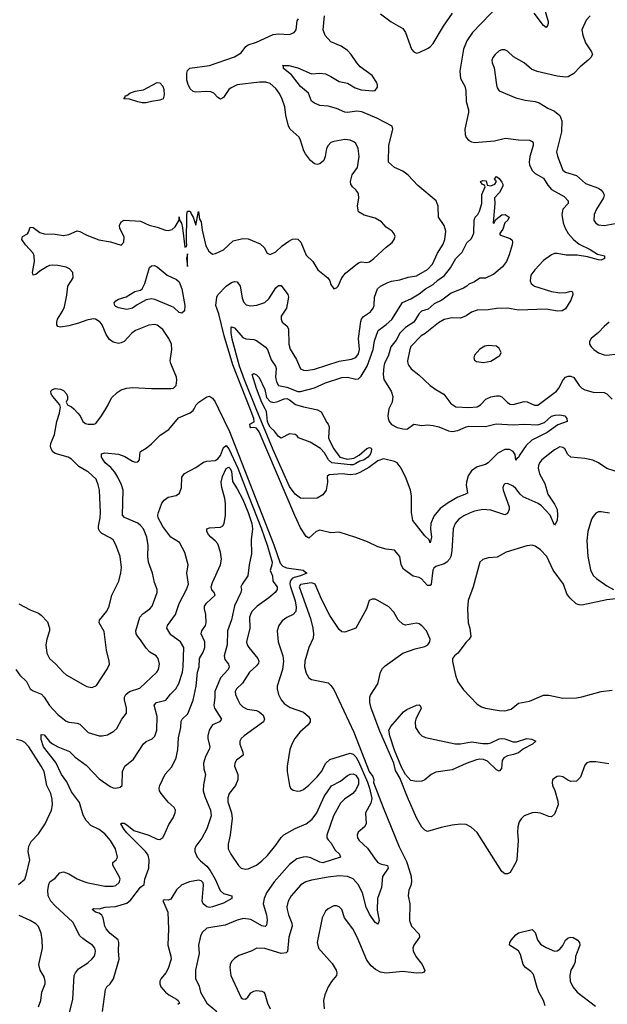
# Model space of a CAD drawing. Header units: inches. Extents: x 1682530 to 1839546, y 640742 to 791647.
# Tile 499 of 656: x 1759513 to 1763774, y 655682 to 662823. Entities that reach past the tile are written whole.
import ezdxf

# ---------------------------------------------------------------- set-up
doc = ezdxf.new("R2010")
doc.units = ezdxf.units.IN
doc.header["$MEASUREMENT"] = 0
for name, color, linetype in [('B7655', 7, 'Continuous'), ('B7656', 7, 'Continuous'), ('B7665', 7, 'Continuous'), ('B7666', 7, 'Continuous')]:
    doc.layers.add(name, color=color, linetype=linetype)

msp = doc.modelspace()

# ---------------------------------------------------------------- linework, layer by layer
at = {"layer": 'B7655', "color": 5}
for points, elevation in [([(1760000, 659549.1), (1759943.2, 659583.2), (1759890, 659634.7), (1759863.7, 659650), (1759770, 659677.6), (1759754, 659690), (1759741.5, 659710), (1759736.4, 659730), (1759738.3, 659750), (1759765.4, 659814.6), (1759782.7, 659910), (1759802.2, 659970), (1759807.8, 660000)], 680), ([(1759905.1, 660000), (1759935.5, 659970), (1759952, 659950), (1759970, 659909.2), (1759990, 659894.7), (1760000, 659892.5)], 680), ([(1759507.3, 658587.3), (1759590, 658543), (1759650, 658518.7), (1759670, 658503.7), (1759715.2, 658455.2), (1759730.2, 658410.2), (1759729.1, 658390), (1759710.3, 658330), (1759703.6, 658290), (1759710.3, 658230), (1759730.5, 658190), (1759775.5, 658150), (1759828.5, 658090), (1759850, 658072.2), (1759990, 657992.4), (1760000, 657988.1)], 680), ([(1759484.3, 658110), (1759513.6, 658070), (1759563.1, 658023.1), (1759590.1, 657970.1), (1759610, 657954.9), (1759671, 657931), (1759690.2, 657910.1), (1759728.8, 657848.8), (1759790, 657784.9), (1759850, 657736), (1759870, 657728), (1759930, 657721.5), (1759950, 657714.6), (1760000, 657663.4)], 660), ([(1759504.5, 656550), (1759549.7, 656590), (1759560.4, 656619.6), (1759586.8, 656730), (1759575.3, 656790), (1759579.8, 656830), (1759597.2, 656862.8), (1759650, 656919.5), (1759698.9, 656990), (1759743.1, 657090), (1759750.9, 657130), (1759748.2, 657170), (1759738.5, 657210), (1759709.8, 657270), (1759689.8, 657370), (1759669.1, 657410), (1759579.5, 657550), (1759550, 657580.6), (1759530, 657593.3), (1759490, 657602.7)], 660), ([(1760000, 657010), (1759995.2, 657015.2), (1759974, 657054), (1759945.7, 657145.7), (1759890, 657223.9), (1759855.9, 657295.9), (1759817.4, 657350), (1759774.8, 657434.8), (1759686.7, 657550), (1759670, 657602), (1759668.1, 657631.9), (1759670, 657638), (1759690, 657635.5), (1759728.4, 657588.4), (1759750, 657570.2), (1759789.4, 657549.5), (1759875.4, 657515.4), (1759915.4, 657475.4), (1759996.4, 657416.4), (1760000, 657412.6)], 640), ([(1760000, 656138.5), (1759970, 656159.7), (1759950, 656179.6), (1759898, 656278), (1759770, 656395.8), (1759739.3, 656430), (1759719.8, 656470), (1759718, 656510), (1759723.8, 656550), (1759731.3, 656570), (1759770, 656597), (1759803.9, 656636.1), (1759830, 656643.7), (1759870, 656628.9), (1759930, 656592.4), (1759970, 656576.1), (1760000, 656566.4)], 640), ([(1759650, 655664), (1759666.9, 655710), (1759674.7, 655770), (1759696.9, 655830), (1759698.3, 655850), (1759690, 655882.7), (1759662.4, 655930), (1759653, 655970), (1759678, 656090), (1759676.9, 656150), (1759670, 656199), (1759650, 656246.6), (1759630, 656266), (1759590, 656289.6), (1759510, 656325.1)], 660), ([(1759871, 655610), (1759899.3, 655720.7), (1759908.7, 655890), (1759916.8, 655910), (1759940.2, 655939.8), (1760000, 655978.2)], 640)]:
    msp.add_lwpolyline(points, dxfattribs=dict(at, elevation=elevation))
at = {"layer": 'B7656', "color": 5, "elevation": 680}
for points in [[(1760000, 660643.7), (1759938.8, 660621.2), (1759870, 660602.2), (1759810, 660592.4), (1759790, 660598.4), (1759782, 660610), (1759781.7, 660630), (1759787.6, 660650), (1759824.4, 660710), (1759838.4, 660741.6), (1759855.6, 660824.4), (1759863.5, 660890), (1759901.3, 660950), (1759898.4, 660990), (1759875.6, 661015.6), (1759850, 661027.6), (1759790, 661039.7), (1759750, 661042.4), (1759730, 661039.6), (1759710, 661029.7), (1759659.9, 661000.1), (1759630, 660976), (1759610, 660969.2), (1759605.6, 660990), (1759619.7, 661070), (1759617.6, 661110), (1759611.8, 661130), (1759554.5, 661190), (1759529.3, 661230), (1759534, 661250), (1759569.6, 661270.4), (1759578.3, 661281.7), (1759590, 661318), (1759610, 661316.3), (1759660.2, 661280.2), (1759690, 661268.8), (1759770, 661268), (1759830, 661258), (1759870, 661265.5), (1759930, 661291.8), (1759950, 661287.8), (1759990, 661265), (1760000, 661261)], [(1759807.8, 660000), (1759809.7, 660010), (1759803.6, 660030), (1759753, 660090), (1759741.6, 660110), (1759739.5, 660130), (1759750, 660142), (1759770, 660148.2), (1759810, 660143.7), (1759830, 660133.4), (1759852, 660110), (1759860.4, 660090), (1759860.5, 660070), (1759850.7, 660050), (1759860.7, 660030), (1759890, 660014.9), (1759905.1, 660000)]]:
    msp.add_lwpolyline(points, dxfattribs=at)
at = {"layer": 'B7665', "color": 5}
for points, elevation in [([(1760000, 659892.5), (1760010, 659890.2), (1760049.7, 659890.3), (1760064.4, 659895.6), (1760107.1, 659950), (1760137.4, 660000)], 680), ([(1760000, 657663.4), (1760010, 657653.1), (1760090, 657630.3), (1760111, 657629), (1760150, 657637), (1760197, 657663), (1760218.6, 657681.4), (1760254, 657750), (1760286.7, 657793.3), (1760287.2, 657830), (1760272.2, 657890), (1760274, 657910), (1760282.4, 657930), (1760308.9, 657951.1), (1760384.1, 657975.9), (1760508.5, 658090), (1760519.2, 658110), (1760526.4, 658150), (1760517.3, 658190), (1760501.6, 658210), (1760456.8, 658236.8), (1760430, 658264.2), (1760390, 658326.6), (1760369.5, 658350), (1760358.4, 658370), (1760354.3, 658390), (1760384.4, 658490), (1760406.1, 658513.9), (1760457.4, 658550), (1760473.3, 658570), (1760511.1, 658670), (1760509.7, 658690), (1760490, 658741.2), (1760475.1, 658810), (1760446.2, 658890), (1760442, 658930), (1760445.3, 659010), (1760436.2, 659070), (1760410, 659129.7), (1760390, 659154.4), (1760370, 659170.6), (1760273.8, 659213.8), (1760258.4, 659230), (1760262.4, 659410), (1760252.5, 659450), (1760226, 659506), (1760202.4, 659542.4), (1760174.5, 659574.5), (1760133.7, 659610), (1760119.2, 659630), (1760107.3, 659650), (1760106.3, 659673.7), (1760130, 659682), (1760230, 659672.2), (1760274.8, 659654.8), (1760330, 659620.2), (1760350, 659613.1), (1760370, 659615.5), (1760382.9, 659630), (1760383.6, 659670), (1760389.7, 659690.3), (1760430, 659714.9), (1760470, 659746.7), (1760530.8, 659809.2), (1760594, 659850), (1760664.7, 659935.3), (1760750, 659970.8), (1760771.5, 659988.5), (1760777.3, 660000)], 660), ([(1760954.8, 660000), (1761035.3, 659835.3), (1761355.7, 659015.7), (1761402.2, 658882.2), (1761420.8, 658860.8), (1761448.1, 658848.1), (1761568.7, 658830), (1761596.1, 658810), (1761550.3, 658790), (1761502.2, 658777.8), (1761489.4, 658770.6), (1761473.6, 658750), (1761471, 658730), (1761475.6, 658710), (1761510, 658608.5), (1761516.8, 658563.2), (1761514.4, 658530), (1761495.5, 658510), (1761450, 658488), (1761415.6, 658464.4), (1761391.8, 658430), (1761379.5, 658390), (1761387.9, 658310), (1761421.6, 658210), (1761426.5, 658170), (1761417.5, 658110), (1761379, 657990), (1761379.6, 657970), (1761390.3, 657930), (1761408.9, 657890), (1761430, 657863.1), (1761474.8, 657834.8), (1761570, 657801.5), (1761607.2, 657770), (1761619.5, 657750), (1761618.9, 657730), (1761606, 657710), (1761544.3, 657655.7), (1761507.6, 657610), (1761486.3, 657570), (1761471.7, 657530), (1761451.6, 657410), (1761452.9, 657370), (1761468.5, 657268.5), (1761477.3, 657250), (1761496.1, 657236.1), (1761530, 657228.2), (1761550, 657230.4), (1761570, 657240.3), (1761610, 657271.8), (1761670, 657332.8), (1761701.4, 657370), (1761733.3, 657430), (1761762.3, 657457.7), (1761910, 657502.5), (1761930, 657497.5), (1761950, 657477), (1761970, 657442.1), (1762034.2, 657294.2), (1762050.4, 657249.6), (1762066.2, 657173.8), (1762059.4, 657140.6), (1762020.2, 657070), (1762024.4, 656990), (1762013.4, 656970), (1761966.7, 656930), (1761959.5, 656910), (1761961.6, 656890), (1761975.5, 656870), (1762034.9, 656814.9), (1762090, 656734), (1762110, 656711.8), (1762130, 656700.8), (1762178.8, 656690), (1762184.9, 656670), (1762142.6, 656610), (1762137.5, 656530), (1762107, 656450), (1762105.4, 656365.4), (1762118.9, 656290), (1762113, 656267), (1762110, 656263.7), (1762090, 656276.2), (1762050, 656335.6), (1762026.4, 656386.4), (1761998.1, 656490), (1761967.3, 656550), (1761930, 656592.9), (1761890, 656609.3), (1761830, 656615), (1761750, 656605.4), (1761630, 656582.9), (1761588, 656570), (1761551, 656549), (1761482.7, 656470), (1761459.3, 656430), (1761451.1, 656390), (1761452.8, 656370), (1761461.5, 656330), (1761485.8, 656270), (1761489.3, 656250), (1761464.6, 656170), (1761455.5, 656064.5), (1761444.6, 656055.4), (1761410, 656051.5), (1761290, 656087.5), (1761231.5, 656088.5), (1761191.2, 656068.8), (1761103.2, 656036.8), (1761070, 656014.5), (1761050, 655992.7), (1761039.3, 655970), (1761036.4, 655950), (1761045.3, 655890), (1761119.6, 655730), (1761130, 655721.3), (1761150, 655720.2), (1761166.6, 655733.4), (1761190, 655764.4), (1761210, 655778), (1761230, 655783.1), (1761270, 655778), (1761282.8, 655770), (1761290, 655758), (1761310.3, 655690), (1761328.1, 655650)], 660), ([(1763830, 659547.8), (1763770, 659568.6), (1763709, 659609), (1763668.9, 659628.9), (1763610, 659640.8), (1763509.8, 659649.8), (1763487.6, 659670), (1763466.6, 659710), (1763450, 659721.6), (1763430, 659724.2), (1763390, 659704.2), (1763299.5, 659630), (1763282, 659610), (1763273.7, 659590), (1763271.8, 659570), (1763281.7, 659530), (1763319.8, 659459.8), (1763343.1, 659383.1), (1763390.2, 659310), (1763410.2, 659270), (1763413.6, 659230), (1763410.2, 659190), (1763396.4, 659163.6), (1763390, 659157.2), (1763360.4, 659230), (1763297.4, 659297.4), (1763273.4, 659313.4), (1763162.7, 659362.7), (1763141.7, 659381.7), (1763110, 659424.2), (1763090, 659439.7), (1763050, 659458.7), (1763030, 659457), (1763023, 659450), (1763016.4, 659430), (1763019.5, 659410), (1763062.3, 659290), (1763062.3, 659270), (1763050, 659242.9), (1763030, 659232.8), (1762930, 659267.1), (1762870, 659270.6), (1762810, 659257.8), (1762774.8, 659245.2), (1762734.1, 659225.9), (1762698.3, 659201.7), (1762671.4, 659170), (1762656.9, 659130), (1762646.8, 658970), (1762638.5, 658930), (1762628.6, 658910), (1762610.6, 658889.4), (1762590, 658877), (1762530, 658856.2), (1762515.8, 658844.2), (1762509.4, 658830), (1762495.6, 658730), (1762490, 658719.5), (1762470, 658719.7), (1762427.2, 658767.2), (1762410, 658776.8), (1762366.1, 658786.1), (1762296.9, 658836.9), (1762278, 658870), (1762269.5, 658929.5), (1762230, 658976), (1762170, 658982.7), (1762110, 659000.7), (1762035.7, 659035.7), (1761950, 659068.2), (1761830, 659106.3), (1761770, 659102), (1761690, 659119.7), (1761661.6, 659110), (1761610, 659064), (1761590, 659075), (1761550, 659137.2), (1761507, 659227), (1761250, 659835), (1761230, 659859.9), (1761210, 659865.3), (1761190, 659862.9), (1761183.4, 659870), (1761180.7, 659890), (1761212.6, 659907.4), (1761211.1, 659930), (1761183.9, 660000)], 660), ([(1762189.7, 660000), (1762183.2, 659950), (1762184.9, 659930), (1762191.5, 659910), (1762210, 659887.3), (1762250, 659866), (1762290, 659854.6), (1762310, 659852.4), (1762323.9, 659856.1), (1762370, 659890.5), (1762430, 659879.5), (1762470, 659883.6), (1762510, 659880.2), (1762553, 659870), (1762622.3, 659842.3), (1762650, 659837.1), (1762690, 659842.9), (1762750, 659870.2), (1762770, 659875), (1762890, 659873.7), (1762968, 659892.1), (1763090, 659884.1), (1763170, 659889), (1763270, 659884.7), (1763318.8, 659901.2), (1763370, 659948.2), (1763396, 659956), (1763430, 659957.6), (1763464.7, 659950), (1763481, 659930), (1763482, 659910), (1763414.6, 659885.4), (1763338, 659830), (1763226.4, 659773.6), (1763185.2, 659734.8), (1763135.9, 659664.1), (1763130, 659647), (1763118.5, 659641.5), (1763110, 659629.4), (1763104.4, 659670), (1763092.3, 659692.3), (1763065.4, 659705.4), (1763030, 659704.8), (1762980.9, 659679.1), (1762910, 659609.4), (1762890, 659598.3), (1762830, 659580.7), (1762789.1, 659550.9), (1762765.5, 659514.5), (1762752.8, 659470), (1762751, 659450), (1762760.4, 659390), (1762741.6, 659378.4), (1762690, 659359.4), (1762620.8, 659319.2), (1762562.3, 659277.7), (1762516.8, 659223.2), (1762494.3, 659170), (1762492.7, 659130), (1762498, 659070), (1762490, 659028.7), (1762481.2, 659050), (1762450, 659080.5), (1762364.4, 659190), (1762352.9, 659250), (1762355, 659370), (1762347.8, 659410), (1762315, 659495), (1762278.3, 659570), (1762250, 659608.9), (1762230, 659618), (1762150, 659638.6), (1762110, 659623.6), (1762044.6, 659575.4), (1761980.4, 659539.6), (1761950, 659528), (1761910, 659522), (1761850.2, 659529.8), (1761756.7, 659523.3), (1761742, 659510), (1761744.9, 659470), (1761735.3, 659410), (1761710, 659376.3), (1761670, 659354), (1761569.8, 659349.8), (1761550, 659353.7), (1761510, 659382), (1761470, 659438.5), (1761350, 659703.9), (1761228.6, 660000)], 640), ([(1761640.9, 660000), (1761673.2, 659993.2), (1761698, 659978), (1761740.7, 659900.7), (1761751, 659890), (1761758, 659870), (1761751.1, 659791.1), (1761758.8, 659770), (1761790.4, 659710), (1761833.4, 659650), (1761890, 659636), (1761936.2, 659643.8), (1761974.6, 659665.4), (1762030, 659713.4), (1762050, 659720.4), (1762057.4, 659717.4), (1762063, 659710), (1762061.3, 659690), (1762053.5, 659670), (1762037.6, 659650), (1762010, 659630.7), (1761978.7, 659621.3), (1761950, 659604.3), (1761930, 659595.8), (1761910, 659593.8), (1761776.4, 659610), (1761751.3, 659630), (1761722.2, 659682.2), (1761694, 659714), (1761619.8, 659759.7), (1761535.3, 659790), (1761524.7, 659804.7), (1761510, 659814), (1761470, 659819), (1761410, 659789), (1761390, 659799.3), (1761360, 659840), (1761330, 659867.9), (1761317.9, 659890), (1761310.7, 659910), (1761302.1, 659982.1), (1761293.2, 660000)], 620), ([(1760000, 657412.6), (1760090, 657316.5), (1760170, 657261.3), (1760190, 657252.7), (1760210, 657250.5), (1760242, 657258), (1760256, 657270), (1760259.8, 657370), (1760276.3, 657410), (1760339.3, 657460.7), (1760410, 657572), (1760430.7, 657589.3), (1760473.1, 657606.9), (1760493.6, 657626.4), (1760507.2, 657670), (1760509.8, 657770), (1760488.9, 657851.1), (1760505.1, 657870), (1760572.2, 657887.8), (1760607.5, 657932.5), (1760645.6, 657970), (1760668.1, 658010), (1760693.3, 658090), (1760699.1, 658130), (1760702.5, 658270), (1760679.8, 658310), (1760610, 658362.7), (1760579.8, 658410), (1760583.8, 658430), (1760643.5, 658510), (1760669.7, 658589.7), (1760722.8, 658690), (1760736.5, 658730), (1760725.3, 658810), (1760734, 658870), (1760710, 658958), (1760672.6, 659032.6), (1760610, 659071.3), (1760550, 659148.5), (1760516.3, 659210), (1760514.1, 659230), (1760519.1, 659250), (1760543.3, 659316.7), (1760561.8, 659338.2), (1760590, 659359.8), (1760646.8, 659373.2), (1760670.9, 659390), (1760685.7, 659430), (1760690, 659504.7), (1760708.5, 659531.5), (1760790, 659576.3), (1760846.2, 659613.8), (1760870, 659620.4), (1760930, 659625.3), (1760950, 659637.8), (1760970, 659661.5), (1760990, 659720.9), (1761006.8, 659733.2), (1761010, 659734.7), (1761030, 659710.9), (1761093.8, 659570), (1761173.1, 659370), (1761267, 659130), (1761310, 659004.5), (1761343.4, 658890), (1761342, 658870), (1761329.1, 658829.1), (1761345.2, 658790), (1761348.9, 658750), (1761379, 658710), (1761379.6, 658690), (1761366.5, 658670), (1761319.7, 658630), (1761235.6, 658570), (1761196.9, 658530), (1761185.8, 658510), (1761180.2, 658490), (1761181.8, 658410), (1761158.3, 658310), (1761161.7, 658290), (1761174, 658270), (1761240.2, 658190), (1761247.1, 658170), (1761244.3, 658155.7), (1761230, 658136.4), (1761179.7, 658090), (1761129.4, 658010.6), (1761085.5, 657970), (1761076.4, 657950), (1761078.7, 657930), (1761094.6, 657890), (1761110, 657861.6), (1761130, 657838.7), (1761163, 657823), (1761230, 657812.5), (1761250, 657803.8), (1761278, 657778), (1761289.1, 657750), (1761282, 657730), (1761141.1, 657630), (1761118.7, 657610), (1761108.8, 657590), (1761108.9, 657570), (1761132.2, 657510), (1761133.4, 657490), (1761086.1, 657453.9), (1761072.4, 657430), (1761070.4, 657410), (1761094, 657350), (1761094.6, 657310), (1761077.4, 657270), (1761032.2, 657210), (1761021.2, 657178.8), (1761022, 657150), (1761049.3, 657070), (1761054, 657030), (1761038.5, 656910), (1761024.8, 656844.8), (1761023.6, 656810), (1761043.7, 656770), (1761098.7, 656690), (1761119.1, 656670), (1761150, 656661.3), (1761170, 656664.5), (1761230, 656692.2), (1761270, 656723.2), (1761310, 656762.4), (1761370, 656836.1), (1761408, 656892), (1761428, 656912), (1761510, 656957), (1761590, 656991.8), (1761634.7, 657025.3), (1761668.5, 657071.5), (1761721.3, 657190), (1761773.6, 657266.4), (1761838.5, 657301.5), (1761890, 657341.7), (1761910, 657351.4), (1761930, 657353.8), (1761950, 657344), (1761970, 657313.1), (1761970, 657278), (1761950, 657237), (1761928.7, 657210), (1761868.7, 657170), (1761840, 657140), (1761787.6, 657050), (1761741.1, 656910), (1761740.9, 656890), (1761750, 656874), (1761771.6, 656850), (1761800.2, 656800.2), (1761831.4, 656770), (1761839.1, 656750), (1761710, 656709.1), (1761690, 656714), (1761625, 656745), (1761591.9, 656751.9), (1761569.5, 656750.5), (1761522.8, 656737.2), (1761470, 656695.8), (1761357.6, 656570), (1761303.7, 656490), (1761285, 656450), (1761279, 656410), (1761302.2, 656330), (1761308.2, 656291.8), (1761302.9, 656257.1), (1761292.5, 656247.5), (1761270, 656250.8), (1761190, 656297.7), (1761136.4, 656303.6), (1761090, 656292), (1761002.6, 656257.4), (1760870, 656234.3), (1760837.4, 656202.6), (1760824.7, 656175.3), (1760809.2, 656110.8), (1760815, 656050), (1760788.2, 655930), (1760789, 655870), (1760814.7, 655814.7), (1760825.2, 655770), (1760870, 655690.3), (1760941.7, 655630)], 640), ([(1760000, 657988.1), (1760010, 657983.8), (1760039.6, 657980.4), (1760070, 657994), (1760147.2, 658112.8), (1760163.7, 658150), (1760162.9, 658170), (1760142.3, 658250), (1760125.2, 658385.2), (1760089.7, 658450), (1760091.1, 658468.9), (1760146, 658534), (1760161, 658570), (1760181.7, 658650), (1760233, 658750), (1760247.4, 658812.6), (1760250.9, 658849.1), (1760240.7, 658930), (1760210, 659015.1), (1760191.1, 659050), (1760170, 659065.4), (1760110, 659095.8), (1760094.7, 659110), (1760084.8, 659130), (1760083.5, 659150), (1760097.4, 659210), (1760099.3, 659250), (1760090.8, 659410.8), (1760082.6, 659450), (1760066.6, 659490), (1760010, 659543.1), (1760000, 659549.1)], 680), ([(1760114, 655630), (1760134.2, 655790), (1760144.7, 655810), (1760170, 655831.8), (1760193, 655867), (1760233.4, 656010), (1760228.6, 656070), (1760232.6, 656130), (1760228.3, 656150), (1760170, 656195.2), (1760140.4, 656230), (1760131.4, 656250), (1760118, 656310), (1760108.6, 656328.6), (1760090, 656343.1), (1760062.7, 656350), (1760038, 656370), (1760050, 656377), (1760090, 656375.6), (1760133.2, 656386.8), (1760207.9, 656392.1), (1760290, 656415.7), (1760320.2, 656439.7), (1760390, 656532.8), (1760415.6, 656550), (1760421.3, 656590), (1760450.4, 656670), (1760452.7, 656730), (1760444.7, 656764.7), (1760426.3, 656790), (1760290, 656925.5), (1760269.9, 656950), (1760247.7, 656990), (1760250, 656996.3), (1760270, 656995.5), (1760290, 656984.4), (1760341.7, 656941.7), (1760450, 656908.1), (1760510, 656879.8), (1760530, 656878), (1760550, 656891.3), (1760561.5, 656910), (1760594.4, 656985.6), (1760625.5, 657034.5), (1760640.2, 657070), (1760642.6, 657090), (1760634.3, 657110), (1760590, 657148.4), (1760538.5, 657210), (1760527.1, 657230), (1760524.6, 657250), (1760529.9, 657270.1), (1760568.4, 657351.6), (1760615.4, 657404.6), (1760648.8, 657470), (1760660.8, 657530), (1760664, 657616), (1760681.1, 657690), (1760685.2, 657734.8), (1760691.1, 657750), (1760732.3, 657790), (1760771.3, 657888.7), (1760792.3, 657990), (1760803, 658090), (1760814, 658130), (1760817.3, 658190), (1760844.4, 658235.6), (1760856.5, 658270), (1760856.3, 658310), (1760829.7, 658370), (1760834.5, 658390), (1760860.7, 658430), (1760864.4, 658450), (1760862.8, 658510), (1760853.6, 658550), (1760854, 658570), (1760868.8, 658591.2), (1760931.5, 658650), (1760922.9, 658670), (1760907.1, 658687.1), (1760900.8, 658710), (1760910, 658740.4), (1760970.3, 658869.7), (1760976.4, 658910), (1760970, 658962.4), (1760950, 659021.6), (1760930, 659044.7), (1760898, 659070), (1760883, 659090), (1760869.7, 659110), (1760869.6, 659130), (1760890, 659138), (1760970, 659142.7), (1760986.6, 659153.4), (1760996.8, 659170), (1761005.7, 659230), (1761006.4, 659313.6), (1761000.9, 659350), (1760978.3, 659430), (1760973.9, 659470), (1760983.4, 659510), (1761010, 659567.8), (1761030, 659578.9), (1761037.4, 659570), (1761050, 659548.4), (1761055.1, 659475), (1761090, 659420.3), (1761130, 659342.8), (1761170, 659250.2), (1761195.6, 659170), (1761202, 659130), (1761190.7, 659050), (1761192.9, 658950), (1761176.3, 658870), (1761166.7, 658790), (1761125.3, 658730), (1761117.1, 658710), (1761120.9, 658690), (1761116.3, 658670), (1761070, 658572.2), (1761050, 658471.5), (1761019.2, 658390), (1761017.1, 658290), (1760995.4, 658210), (1761001.8, 658181.8), (1761027.1, 658150), (1761032.6, 658130), (1761024, 658110), (1760969, 658051), (1760928.1, 657950), (1760928.1, 657910), (1760920.6, 657850), (1760925, 657830), (1760975.5, 657750), (1760961.6, 657730), (1760910, 657708.7), (1760887.7, 657670), (1760878.4, 657630), (1760878.4, 657610), (1760891.1, 657550), (1760887.1, 657530), (1760860, 657480), (1760845.6, 657430), (1760849.5, 657390), (1760860.2, 657350), (1760844.9, 657275.1), (1760844.4, 657230), (1760854.7, 657190), (1760896.8, 657090), (1760901.6, 657050), (1760870, 656954.7), (1760832.9, 656887.1), (1760791.5, 656830), (1760783.3, 656810), (1760783.6, 656790), (1760800.8, 656750), (1760823.1, 656723.1), (1760870, 656683.2), (1760893.1, 656653.1), (1760930.5, 656590.5), (1760966.9, 656506.9), (1760990, 656486.4), (1761052.4, 656470), (1761050.4, 656450.4), (1760990, 656416.5), (1760911.6, 656388.3), (1760890, 656384.9), (1760870, 656389.9), (1760843.8, 656410), (1760836.2, 656430), (1760847.1, 656547.1), (1760843.7, 656563.7), (1760830, 656578.8), (1760810, 656583.2), (1760745.5, 656570), (1760690, 656548.8), (1760650, 656513.1), (1760610, 656444.5), (1760590, 656438.5), (1760560.2, 656439.8), (1760550, 656434), (1760586.5, 656350), (1760591.1, 656230), (1760587.4, 656110), (1760610.2, 656030.2), (1760611.3, 656010), (1760590, 655942.9), (1760572.4, 655910), (1760540.2, 655870), (1760530.2, 655850), (1760529.1, 655830), (1760537.3, 655810), (1760570.2, 655770), (1760594.3, 655750), (1760650, 655719.7), (1760661.8, 655710), (1760671.4, 655690), (1760659.6, 655680.4)], 620), ([(1763790, 659243), (1763730, 659254.7), (1763710, 659253.6), (1763690, 659244.5), (1763670, 659220.9), (1763660.2, 659199.8), (1763631.3, 659110), (1763624.5, 659044.5), (1763631.7, 658930), (1763652.4, 658832.4), (1763672.3, 658792.3), (1763695.8, 658770), (1763770, 658716.5), (1763817.6, 658690)], 680), ([(1763836, 658624), (1763770, 658615.8), (1763590, 658576.1), (1763570, 658578.2), (1763547.8, 658587.8), (1763501.6, 658630), (1763479.1, 658659.1), (1763456.8, 658730), (1763380.3, 658830), (1763334.2, 658930), (1763290, 658978.9), (1763250, 659006), (1763230, 659011.5), (1763190, 659006.6), (1763039.3, 658960.7), (1762975.4, 658924.6), (1762910, 658919.6), (1762870, 658907), (1762850, 658888.7), (1762800.3, 658710), (1762766, 658610), (1762758.9, 658550), (1762765.3, 658450), (1762776.4, 658410), (1762783, 658350), (1762772.7, 658330), (1762750, 658309.6), (1762690, 658229.5), (1762666, 658210), (1762650.7, 658189.3), (1762650.7, 658169.3), (1762672.6, 658070), (1762690, 658021.6), (1762730, 657963.1), (1762830, 657859.1), (1762860.3, 657840.3), (1762890, 657830.3), (1762990, 657813.1), (1763030, 657811.7), (1763076.1, 657823.9), (1763130, 657865.5), (1763210, 657880.3), (1763310, 657924), (1763350, 657923.2), (1763450, 657902.8), (1763550, 657906), (1763587.9, 657912.1), (1763730, 657950.4), (1763810, 657959.5)], 680), ([(1763785.3, 657425.3), (1763690, 657440.4), (1763650, 657440.5), (1763626, 657434), (1763610, 657417.2), (1763579.5, 657330), (1763550, 657299.6), (1763510, 657297.6), (1763486.9, 657306.9), (1763450, 657331.6), (1763430, 657336.2), (1763410, 657334.5), (1763390, 657322.7), (1763377.3, 657310), (1763373.4, 657290), (1763376.3, 657270), (1763392.1, 657232.1), (1763414.5, 657154.5), (1763416.5, 657130), (1763390, 657060.9), (1763370, 657041.6), (1763350, 657043.5), (1763288.7, 657068.7), (1763250, 657073.5), (1763230, 657071.1), (1763170.7, 657050), (1763150, 657027), (1763135.1, 657004.9), (1763124.9, 656970), (1763122.3, 656930), (1763127.6, 656870), (1763116.6, 656730), (1763110, 656709.6), (1763070, 656638.4), (1763050, 656627.8), (1763030, 656629.6), (1763010, 656645.1), (1762830, 656929.3), (1762785.8, 656965.8), (1762750, 656987), (1762710, 656989.5), (1762650, 656980.5), (1762570, 656963.6), (1762470, 656934.5), (1762450, 656945.4), (1762430, 656966.6), (1762390, 657035.5), (1762324.8, 657184.8), (1762270, 657325.9), (1762238, 657378), (1762225.2, 657430), (1762123.8, 657663.8), (1762062.4, 657830), (1762052.4, 657870), (1762050.9, 657910), (1762055.9, 657924.1), (1762110, 658006), (1762129.6, 658090), (1762143.1, 658116.9), (1762162.6, 658137.4), (1762290, 658227.7), (1762380.7, 658259.3), (1762450, 658276.3), (1762471.5, 658288.5), (1762486.6, 658310), (1762489.5, 658330), (1762462.9, 658390), (1762430, 658426.6), (1762410, 658440.9), (1762390, 658447), (1762310, 658431.8), (1762290, 658438.4), (1762257.6, 658470), (1762225.9, 658525.9), (1762190, 658565.6), (1762110, 658611.6), (1762090, 658619.6), (1762070, 658620.9), (1762046.8, 658610), (1762027.3, 658550), (1761950.4, 658409.6), (1761870, 658380.7), (1761850, 658384.2), (1761830, 658399.7), (1761763, 658503), (1761700.8, 658620.8), (1761654.5, 658730), (1761630, 658739), (1761550, 658726.3), (1761540.2, 658710), (1761621.3, 658481.3), (1761639.8, 658410), (1761644.6, 658370), (1761641.6, 658338.4), (1761610, 658269.4), (1761581.6, 658170), (1761579, 658130), (1761590, 658084), (1761610, 658050.4), (1761630, 658037), (1761750, 658012.7), (1761770, 657994), (1761790, 657964.2), (1761935.1, 657655), (1762046.3, 657370), (1762073.4, 657333.4), (1762080.1, 657310), (1762079.4, 657290), (1762149, 657109), (1762265.4, 656825.4), (1762316.9, 656716.9), (1762340.6, 656650), (1762351.3, 656608.7), (1762354.8, 656570), (1762350, 656542.7), (1762335.8, 656510), (1762330.3, 656470), (1762340.9, 656410), (1762338.6, 656290), (1762354.9, 656250), (1762410.3, 656190), (1762413.1, 656170), (1762370.3, 656110), (1762364.6, 656090), (1762366, 656070), (1762385.2, 656030), (1762431.7, 655971.7), (1762450, 655928), (1762445.2, 655914.8), (1762430.2, 655909.7), (1762390, 655908.2), (1762290, 655919.2), (1762170, 655908.9), (1762130, 655916.1), (1762093.8, 655933.8), (1762060.7, 655960.7), (1762030, 656002), (1761959.3, 656170), (1761929, 656229), (1761867.8, 656310), (1761849.5, 656370), (1761829, 656390), (1761810, 656396.3), (1761790, 656395.8), (1761750, 656375.8), (1761730, 656356.9), (1761706.3, 656310), (1761668.9, 656130), (1761679.5, 656090), (1761779, 655979), (1761808.8, 655930), (1761813.4, 655910), (1761810.4, 655890), (1761773, 655847), (1761748.9, 655810), (1761724.6, 655750), (1761715.2, 655710), (1761722, 655650)], 680), ([(1760000, 656566.4), (1760010, 656563.2), (1760130, 656539), (1760190, 656539.6), (1760210, 656544), (1760234.6, 656565.4), (1760241.5, 656590), (1760234.6, 656610), (1760189.7, 656690.3), (1760189.6, 656710), (1760212.3, 656730), (1760223, 656750), (1760207.6, 656810), (1760170.5, 656870.5), (1760130, 656917.7), (1760090, 656951), (1760030, 656978), (1760000, 657010)], 640), ([(1763322.5, 655670), (1763311.3, 655710), (1763278.3, 655770), (1763264.8, 655804.9), (1763237.9, 655897.9), (1763220, 655920), (1763181.7, 655950), (1763164.1, 655970), (1763143.3, 656043.3), (1763130, 656069.6), (1763065.1, 656110), (1763066.3, 656130), (1763078.7, 656150), (1763110, 656186), (1763130, 656201.3), (1763230, 656225.5), (1763250, 656202.8), (1763268.7, 656148.7), (1763290, 656117.4), (1763330, 656093.6), (1763390, 656067.6), (1763410, 656070.3), (1763430, 656081.7), (1763450, 656108.5), (1763470, 656148.5), (1763490, 656164), (1763510, 656168.9), (1763526.3, 656166.3), (1763554.9, 656150), (1763572.4, 656130), (1763574.9, 656110), (1763543.2, 656030), (1763541.1, 655990), (1763533.7, 655970), (1763508.1, 655930), (1763500.9, 655890), (1763504.9, 655850), (1763523.7, 655810), (1763555.8, 655770), (1763688.5, 655668.5)], 680), ([(1760000, 655978.2), (1760010, 655984.6), (1760036.9, 656010), (1760052.1, 656030), (1760060.4, 656050), (1760062.3, 656070), (1760057.4, 656090), (1760040.5, 656110), (1760000, 656138.5)], 640)]:
    msp.add_lwpolyline(points, dxfattribs=dict(at, elevation=elevation))
at = {"layer": 'B7665', "color": 5, "elevation": 660}
msp.add_lwpolyline([(1762670, 657570.1), (1762710, 657571.2), (1762790, 657586), (1762870, 657573.5), (1762910, 657572.9), (1762930, 657577.5), (1762990, 657606.4), (1763010, 657610.8), (1763030, 657608.3), (1763090, 657585.3), (1763115.2, 657584.8), (1763190.2, 657610.2), (1763226, 657606), (1763256, 657590), (1763231, 657570), (1763165.8, 657534.2), (1763130, 657507.1), (1763093.8, 657493.8), (1763050, 657485.1), (1763022.8, 657470), (1763010.5, 657449.5), (1763006.4, 657393.6), (1762990, 657372.7), (1762970, 657383.6), (1762904.4, 657444.4), (1762877.1, 657457.1), (1762850, 657459.4), (1762824.6, 657455.4), (1762750, 657428.2), (1762650, 657382), (1762530, 657365.3), (1762496.4, 657350), (1762450, 657311.2), (1762430, 657300.4), (1762390, 657297.2), (1762350, 657305.5), (1762310, 657349.9), (1762281.7, 657401.7), (1762230, 657526.1), (1762195.9, 657630), (1762189.9, 657670), (1762203.2, 657696.8), (1762296.8, 657803.2), (1762320.4, 657819.6), (1762390, 657852), (1762410, 657854.4), (1762417.3, 657850), (1762423.1, 657830), (1762385.2, 657750), (1762380.7, 657730), (1762383.1, 657690), (1762410, 657648.4), (1762430, 657628.8), (1762456.4, 657616.4)], close=True, dxfattribs=at)
at = {"layer": 'B7666', "color": 5}
for points, elevation in [([(1762990, 662931.3), (1762795.5, 662730), (1762756.3, 662670), (1762730.9, 662610), (1762705.5, 662450), (1762710, 662396.3), (1762739.9, 662339.9), (1762748.8, 662310), (1762751.3, 662230), (1762767.1, 662170), (1762767, 662150), (1762739.7, 662030), (1762742.3, 661990), (1762749.2, 661969.2), (1762768.3, 661948.3), (1762790, 661936.5), (1762811.5, 661931.5), (1762956.1, 661943.9), (1763035.3, 661964.7), (1763130, 661951.9), (1763210, 661950.3), (1763230, 661940.5), (1763236.5, 661930), (1763235.8, 661910), (1763211.5, 661830), (1763206, 661790), (1763209.4, 661770), (1763229.4, 661730), (1763250, 661707.9), (1763310, 661672.8), (1763341.8, 661621.8), (1763370, 661592.4), (1763461.4, 661541.4), (1763490.2, 661510), (1763490.3, 661490), (1763450.7, 661449.3), (1763443.5, 661410), (1763452.9, 661350), (1763468.4, 661310), (1763490, 661273.2), (1763528.5, 661228.5), (1763570, 661194.7), (1763650, 661155.5), (1763702.9, 661122.9), (1763752.7, 661110), (1763753.4, 661090), (1763730, 661079.7), (1763710, 661080.3), (1763630, 661104), (1763554.9, 661114.9), (1763476.3, 661116.3), (1763410, 661127.2), (1763390, 661126.3), (1763370, 661118), (1763310, 661076), (1763247.4, 661010), (1763220.3, 660970), (1763214.9, 660930), (1763222, 660910), (1763246, 660890), (1763370, 660851.3), (1763430, 660842.3), (1763474.7, 660845.3), (1763510, 660853.4), (1763522, 660850), (1763524.9, 660830), (1763510, 660789.2), (1763470, 660726), (1763447.5, 660712.5), (1763411.5, 660708.4), (1763330, 660724.8), (1763130, 660716.1), (1763050, 660731.9), (1762971, 660729), (1762910, 660719.8), (1762830, 660715.8), (1762790, 660701.8), (1762750, 660675.8), (1762710, 660658.7), (1762650, 660660.3), (1762590, 660647.6), (1762550, 660624.2), (1762453.7, 660546.3), (1762423.6, 660530), (1762350, 660453.3), (1762341, 660430), (1762326, 660350), (1762327, 660330), (1762334.1, 660314.1), (1762351.5, 660291.5), (1762408.3, 660248.3), (1762490, 660168.9), (1762530, 660140.3), (1762587.9, 660107.9), (1762638.3, 660038.3), (1762674.7, 660014.7), (1762769, 660011), (1762830, 660016.5), (1762855.1, 660030), (1762891.8, 660070), (1762930, 660086.7), (1762970, 660095.8), (1762990, 660095.8), (1763010, 660087.4), (1763050, 660047.2), (1763070, 660034.9), (1763090, 660031.7), (1763170, 660054.4), (1763192, 660052), (1763246.3, 660026.3), (1763270, 660028.4), (1763405.1, 660130), (1763422.6, 660150), (1763454, 660210), (1763469.6, 660230), (1763490, 660236.9), (1763510, 660236.9), (1763530, 660228.8), (1763570.3, 660170), (1763590, 660150.3), (1763610, 660139), (1763670, 660121.6), (1763750, 660120.3), (1763770, 660108.7), (1763810, 660071.7)], 660), ([(1763315.2, 662910), (1763343.7, 662810), (1763343.8, 662796.2), (1763339.9, 662780.1), (1763330, 662766), (1763310, 662780.7), (1763242.4, 662870)], 660), ([(1760000, 661261), (1760087, 661227), (1760172.4, 661212.4), (1760250, 661187.3), (1760269.3, 661210.7), (1760270, 661246), (1760239.6, 661310), (1760238, 661330), (1760250, 661357.1), (1760270, 661368.5), (1760390, 661362), (1760451.7, 661331.7), (1760510, 661318), (1760570, 661297), (1760590, 661295.3), (1760617.8, 661302.2), (1760639.5, 661320.5), (1760669.2, 661370), (1760670, 661394), (1760671.3, 661370), (1760686.4, 661346.4), (1760694.4, 661314.4), (1760710, 661174), (1760722, 661178), (1760726, 661190), (1760722, 661210), (1760726, 661410), (1760730, 661434), (1760750, 661434), (1760758, 661410), (1760771.3, 661390), (1760790, 661334), (1760810, 661432), (1760817.3, 661377.3), (1760830, 661358), (1760837.1, 661297.1), (1760863.6, 661183.6), (1760883.4, 661143.4), (1760910, 661121.7), (1760933.4, 661126.6), (1760990, 661154.9), (1761061.6, 661218.4), (1761130, 661236.4), (1761170, 661233.7), (1761257, 661197), (1761286, 661170), (1761308.7, 661128.7), (1761330, 661120.7), (1761370, 661140.5), (1761416.4, 661183.6), (1761463.8, 661216.2), (1761490, 661230.3), (1761510, 661233.4), (1761530, 661230.3), (1761552.2, 661210), (1761590, 661116), (1761638.8, 661070), (1761674.8, 661010), (1761747.7, 660950), (1761760.7, 660930), (1761770, 660902), (1761790, 660872), (1761810, 660878), (1761822, 660890), (1761849.3, 660950), (1761875.8, 660984.2), (1761950, 661044.9), (1761970, 661059.5), (1761990, 661066.7), (1762030, 661063.1), (1762050, 661067), (1762080.7, 661090), (1762170, 661173), (1762213.9, 661206.1), (1762229.5, 661230), (1762234.5, 661250), (1762229.3, 661270), (1762213.2, 661290), (1762170, 661319.3), (1762137.1, 661357.1), (1762090, 661383.7), (1762010, 661404.5), (1761969.4, 661430), (1761963.6, 661470), (1761971.5, 661530), (1761970, 661558), (1761966, 661570), (1761950, 661589.2), (1761925.2, 661610), (1761915.1, 661630), (1761912, 661650), (1761922.8, 661697.2), (1761963.6, 661750), (1761974.2, 661830), (1761966.6, 661890), (1761950, 661924.5), (1761936.2, 661936.2), (1761908.7, 661950), (1761870, 661955.1), (1761790, 661940.7), (1761770, 661932), (1761748.8, 661911.2), (1761738, 661890), (1761728, 661830), (1761717.6, 661802.4), (1761690, 661777.2), (1761670, 661772.7), (1761650, 661777.2), (1761621.3, 661801.3), (1761585.1, 661850), (1761572.9, 661872.9), (1761549.7, 661949.7), (1761539.5, 661970), (1761475.1, 662030), (1761462, 662050), (1761442, 662130), (1761435.3, 662190), (1761413.6, 662253.6), (1761394.8, 662290), (1761370, 662324.2), (1761330, 662361.1), (1761298, 662370), (1761250.8, 662370.8), (1761090, 662351.1), (1761047.6, 662330), (1761030, 662316.1), (1760990, 662259.5), (1760970, 662247.3), (1760950, 662258.4), (1760919.7, 662290), (1760899.7, 662299.7), (1760870, 662303.2), (1760790, 662298.5), (1760770, 662303.1), (1760750, 662322.6), (1760734, 662353.9), (1760725.4, 662385.4), (1760725.5, 662434.5), (1760730, 662453.4), (1760747.7, 662472.3), (1760889.9, 662490.1), (1761070, 662554), (1761118.2, 662581.8), (1761152.6, 662627.4), (1761170, 662639.6), (1761230, 662659.1), (1761350, 662715.6), (1761390, 662721.1), (1761470, 662715.3), (1761503.7, 662730), (1761516.9, 662750), (1761526.2, 662813.8), (1761534, 662830)], 680), ([(1761183.9, 660000), (1761059.7, 660319.7), (1760995.4, 660530), (1760956.8, 660690), (1760936.5, 660750), (1760942.8, 660810), (1760950, 660828), (1761010.7, 660889.3), (1761050, 660917.1), (1761070, 660924.7), (1761090, 660920.7), (1761111.5, 660890), (1761125.5, 660805.5), (1761136, 660776), (1761155.9, 660755.9), (1761190, 660748), (1761233.7, 660753.7), (1761290, 660772.1), (1761320.3, 660799.7), (1761370, 660879.5), (1761390, 660896), (1761410, 660896.4), (1761456.9, 660830), (1761461, 660810), (1761447.9, 660732.1), (1761410, 660672), (1761409, 660650), (1761417.1, 660630), (1761450, 660603.7), (1761461.7, 660581.7), (1761463.8, 660470), (1761474.4, 660434.4), (1761519.3, 660359.3), (1761550.2, 660290.3), (1761570, 660281.1), (1761590, 660279), (1761650, 660288.4), (1761830, 660345.9), (1761920, 660360), (1761950, 660372.8), (1761970, 660399.5), (1761978, 660430), (1761969, 660510), (1761985.6, 660634.4), (1761990.7, 660650), (1762005.6, 660670), (1762055.9, 660704.1), (1762076, 660730), (1762082.7, 660750), (1762085.8, 660810), (1762107.6, 660870), (1762130, 660891.2), (1762182.1, 660917.9), (1762210, 660926.8), (1762270, 660935.8), (1762330, 660956.1), (1762390, 660964.4), (1762470, 661011.3), (1762506.8, 661050), (1762542.3, 661130), (1762584.4, 661195.6), (1762596.2, 661230), (1762602, 661290), (1762591.1, 661330), (1762549.7, 661390), (1762548.3, 661470), (1762532.6, 661510), (1762400.2, 661620.2), (1762330, 661695.6), (1762290, 661724), (1762230, 661751.8), (1762187.6, 661790), (1762189.7, 661910), (1762219.6, 662030), (1762214.5, 662050), (1762103.5, 662110), (1761993.6, 662153.6), (1761958.5, 662158.5), (1761890, 662151.1), (1761870, 662152.9), (1761810, 662178.3), (1761750, 662197), (1761690, 662201.1), (1761650, 662217.3), (1761630, 662233.3), (1761607.6, 662290), (1761550, 662338.9), (1761483, 662423), (1761426.9, 662470), (1761425.1, 662485.1), (1761419, 662490), (1761464.7, 662490), (1761530, 662473.8), (1761630, 662430.4), (1761690, 662434.9), (1761730, 662430.4), (1761770, 662412.2), (1761830, 662375.8), (1761890, 662363.1), (1761945.5, 662330), (1761990, 662314.7), (1762072.6, 662307.4), (1762090, 662310.4), (1762107, 662333), (1762108.4, 662350), (1762101.4, 662370), (1762070, 662418.9), (1761982.1, 662482.1), (1761957.3, 662510), (1761916.4, 662570), (1761890, 662598.5), (1761844.2, 662630), (1761770, 662663.2), (1761727.4, 662707.4), (1761714.7, 662750), (1761722.3, 662850)], 660), ([(1762130, 662866.3), (1762206.3, 662806.3), (1762290, 662759.5), (1762311.5, 662730), (1762353.4, 662610), (1762370, 662590.4), (1762390, 662581.1), (1762410, 662584.2), (1762470, 662612.9), (1762490, 662626.7), (1762510, 662650.3), (1762584.8, 662775.2), (1762651.4, 662870)], 660), ([(1763648.8, 662850), (1763620.3, 662819.7), (1763588.2, 662750), (1763595.8, 662710), (1763615.3, 662655.3), (1763658, 662590), (1763666, 662570), (1763654.9, 662550), (1763635.5, 662530), (1763577.9, 662482.1), (1763530, 662433.8), (1763490, 662408.9), (1763470, 662405.1), (1763410, 662412.8), (1763266.2, 662446.2), (1763223, 662463), (1763169.7, 662509.7), (1763092.9, 662552.9), (1763050, 662594), (1763030, 662605.2), (1763010, 662605.2), (1762990, 662596), (1762960.7, 662570), (1762944, 662550), (1762937.3, 662530), (1762939.1, 662510), (1762953.3, 662473.3), (1762970.3, 662350), (1762975.8, 662330), (1762990, 662308), (1763110, 662257.1), (1763178.3, 662238.3), (1763250, 662228.9), (1763280.2, 662220.3), (1763341.8, 662181.8), (1763390, 662160.8), (1763428.7, 662128.7), (1763443.9, 662090), (1763441.2, 662010), (1763405.5, 661865.5), (1763412.6, 661832.6), (1763450, 661732.7), (1763470, 661716.5), (1763550, 661694.2), (1763616, 661636), (1763710, 661601.2), (1763727.1, 661590), (1763743.8, 661570), (1763750.2, 661550), (1763745.8, 661530), (1763694.9, 661450), (1763677.6, 661410), (1763677.1, 661370), (1763690, 661348.2), (1763710, 661334.9), (1763750, 661330.3), (1763830, 661346)], 680), ([(1761228.6, 660000), (1761142.4, 660210), (1761107.8, 660310), (1761053.8, 660506.2), (1761047.3, 660552.7), (1761047.6, 660592.4), (1761050, 660596.4), (1761070, 660587.2), (1761130, 660519), (1761152.2, 660507.8), (1761210, 660504), (1761230, 660497.3), (1761292, 660450), (1761310, 660430.4), (1761335.6, 660355.6), (1761367.7, 660310), (1761373.5, 660293.5), (1761367.5, 660230), (1761376, 660196), (1761390, 660169.1), (1761450, 660157.6), (1761530, 660127.2), (1761550, 660125.5), (1761650, 660153.2), (1761730.3, 660189.7), (1761850, 660229), (1761890.1, 660230.1), (1761950, 660215.1), (1761970, 660219), (1761990, 660237.4), (1762032.8, 660310), (1762075.3, 660430), (1762085.7, 660494.3), (1762113.4, 660570), (1762170, 660612.4), (1762210.5, 660649.5), (1762288.9, 660771.1), (1762350, 660799.3), (1762410, 660835.8), (1762456, 660870), (1762510, 660902.2), (1762545.2, 660934.8), (1762592.4, 660967.6), (1762636.3, 661023.7), (1762676.5, 661090), (1762722, 661138), (1762756.3, 661203.7), (1762790, 661236), (1762805.8, 661274.2), (1762807.3, 661370), (1762816, 661390), (1762834, 661410), (1762846.4, 661433.7), (1762862.9, 661490), (1762864.2, 661555.8), (1762889.2, 661610), (1762883.1, 661623.1), (1762866, 661630), (1762855.3, 661650), (1762870, 661656.3), (1762894.8, 661654.8), (1762902, 661622), (1762930, 661618), (1762959.3, 661630), (1762969.2, 661650), (1762955.3, 661670), (1762970, 661684.7), (1762990, 661671), (1763010, 661644.7), (1763016.3, 661630), (1763015.5, 661615.5), (1762992, 661570), (1762955.8, 661530), (1762957.3, 661490), (1762945.5, 661350), (1762950, 661344.9), (1762965.6, 661374.4), (1763010, 661407.3), (1763032, 661410), (1763061, 661390), (1763052, 661370), (1763030.6, 661349.4), (1763016, 661304), (1762991.3, 661270), (1762999.6, 661259.6), (1763070, 661237.1), (1763084.1, 661224.1), (1763086.7, 661210), (1763083.1, 661190), (1763063, 661117), (1763043.7, 661070), (1763014, 661030), (1762950, 660977.4), (1762890, 660949.6), (1762850, 660949.3), (1762810, 660922.7), (1762770, 660906), (1762754, 660890), (1762730, 660876.2), (1762640.7, 660839.3), (1762573.1, 660790), (1762518.5, 660761.5), (1762475.4, 660724.6), (1762427.6, 660710), (1762410, 660693.2), (1762370.6, 660629.4), (1762311, 660590), (1762269.4, 660550.6), (1762241.9, 660498.1), (1762204, 660450), (1762186.3, 660390), (1762157.2, 660330), (1762153.3, 660310), (1762149.6, 660250), (1762154.2, 660214.2), (1762206.5, 660130), (1762218.7, 660090), (1762214, 660050), (1762190, 660002), (1762189.7, 660000)], 640), ([(1760137.4, 660000), (1760155.6, 660030), (1760179.3, 660080.7), (1760220.1, 660119.9), (1760250, 660138), (1760288.3, 660151.7), (1760330, 660156.5), (1760468.4, 660148.4), (1760610, 660147.2), (1760628.2, 660151.8), (1760647.1, 660170), (1760652.2, 660207.8), (1760649.7, 660230), (1760608.6, 660328.6), (1760605.1, 660350), (1760615.5, 660430), (1760613.2, 660470), (1760595.5, 660510), (1760550, 660576.9), (1760510, 660608.2), (1760490, 660612.1), (1760450, 660606.9), (1760353, 660570), (1760327, 660550), (1760270.4, 660490), (1760250, 660478.9), (1760230, 660474.7), (1760190, 660484.7), (1760164.1, 660504.1), (1760140.1, 660540.1), (1760112.3, 660610), (1760097, 660630), (1760064, 660650), (1760050, 660653.1), (1760010, 660647.4), (1760000, 660643.7)], 680), ([(1763788, 660630), (1763750, 660597.6), (1763710, 660553.6), (1763656.3, 660510), (1763644.9, 660490), (1763644.9, 660470), (1763655.5, 660450), (1763675.5, 660430), (1763710, 660407.2), (1763750, 660393.1), (1763770.3, 660390.3), (1763850, 660398.7)], 680), ([(1761293.2, 660000), (1761270, 660047.1), (1761230, 660148.2), (1761198.4, 660250), (1761210, 660258), (1761230, 660248.2), (1761250, 660228.5), (1761290, 660140.3), (1761303.8, 660083.8), (1761330, 660055), (1761353.2, 660046.8), (1761385.1, 660054.9), (1761430, 660074), (1761450, 660075), (1761470, 660066.5), (1761513.4, 660033.4), (1761570, 660014.9), (1761640.9, 660000)], 620), ([(1760777.3, 660000), (1760792.3, 660030), (1760812.3, 660050), (1760870, 660088.9), (1760890, 660093.8), (1760910, 660078.9), (1760930, 660050.9), (1760954.8, 660000)], 660)]:
    msp.add_lwpolyline(points, dxfattribs=dict(at, elevation=elevation))
for points, elevation in [([(1760430, 662220.6), (1760400.6, 662220.6), (1760370, 662226.4), (1760310, 662247.8), (1760268, 662250), (1760278, 662262), (1760278, 662270), (1760290, 662273), (1760312.7, 662290), (1760350, 662304.2), (1760410, 662314.3), (1760510, 662366.3), (1760530, 662365.7), (1760550, 662341.3), (1760557.9, 662317.9), (1760561.2, 662278.8), (1760553.4, 662250), (1760530, 662238.6), (1760470, 662229.1)], 680), ([(1760730, 661126), (1760722, 661090), (1760730, 661034)], 680), ([(1760690, 660693.8), (1760670, 660700.5), (1760630, 660734.9), (1760610, 660745.6), (1760492.9, 660792.9), (1760470, 660797.4), (1760429.5, 660790.5), (1760365.2, 660754.8), (1760330, 660729.9), (1760290, 660720.3), (1760230, 660732.4), (1760210, 660742.7), (1760202.3, 660750), (1760198.3, 660770), (1760210, 660783.7), (1760230, 660795.8), (1760285.9, 660814.1), (1760347.1, 660852.9), (1760390, 660862.3), (1760400.5, 660870), (1760420.4, 660910), (1760454.8, 661025.2), (1760470, 661038.6), (1760490, 661039.5), (1760510.9, 661030.9), (1760582.2, 660970), (1760650, 660939.8), (1760670, 660921.9), (1760689.1, 660870), (1760710.3, 660750), (1760708, 660712)], 660), ([(1762910, 660460.7), (1762885.5, 660454.5), (1762850, 660432.7), (1762811, 660390), (1762806, 660370), (1762810, 660354), (1762824.5, 660344.5), (1762877.1, 660337.1), (1762930, 660345.7), (1762993.4, 660386.6), (1763005.2, 660410), (1762990, 660439), (1762970, 660454.5)], 680)]:
    msp.add_lwpolyline(points, close=True, dxfattribs=dict(at, elevation=elevation))

doc.saveas('drawing.dxf')
